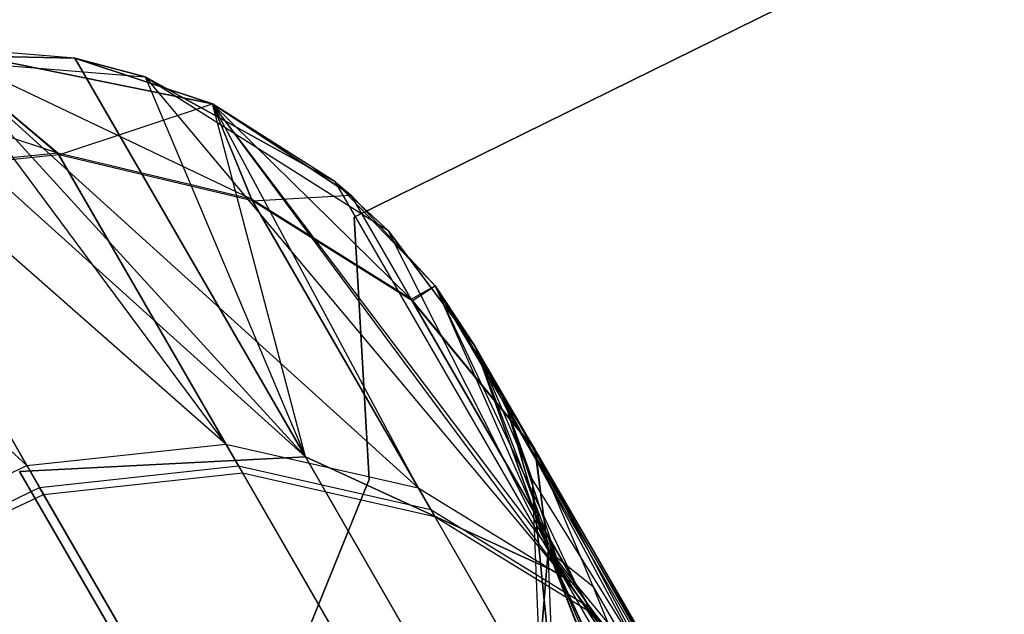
# Model space of a CAD drawing. Extents: x 0.3 to 7.1, y -3.38 to 3.38.
# Tile 293 of 604: x 2.06 to 2.22, y 2.86 to 2.96. Entities that reach past the tile are written whole.
import ezdxf

# ---------------------------------------------------------------- set-up
doc = ezdxf.new("R2010")
doc.units = 0
doc.header["$LTSCALE"] = 2.54
doc.layers.get('0').update_dxf_attribs({"linetype": 'CONTINUOUS'})

# ---------------------------------------------------------------- blocks, each defined once
blk = doc.blocks.new('SINGLES_AVVSTL_STL')
at = {"color": 0}
for p, q in [((2.3382, 3.04047, 1.7), (2.11277, 2.92939, 1.7)), ((2.11277, 2.92939, 1.9), (2.3382, 3.04047, 1.9)), ((2.11277, 2.92939, 1.9), (2.3382, 3.04047, 1.9)), ((2.3382, 3.04047, 1.7), (2.11277, 2.92939, 1.7)), ((2.0663, 2.95586, 23.18265), (2.04227, 2.9578, 51.88278)), ((2.04227, 2.9578, 51.88278), (2.08917, 2.94823, 51.88278)), ((2.0663, 2.95586, 23.18265), (2.04227, 2.9578, 51.88278)), ((2.0663, 2.95586, 23.18265), (2.04227, 2.9578, 23.18265)), ((2.04227, 2.9578, 23.18265), (2.10463, 2.88948, 22.50739)), ((2.04227, 2.9578, 23.18265), (2.10463, 2.88948, 22.50739)), ((2.0663, 2.95586, 23.18265), (2.04227, 2.9578, 23.18265)), ((2.0914, 2.89162, 52.55382), (2.04227, 2.9578, 51.88278)), ((2.0914, 2.89162, 52.55382), (2.04227, 2.9578, 51.88278)), ((2.12341, 2.88433, 52.54873), (2.04227, 2.9578, 51.88278)), ((2.12341, 2.88433, 52.54873), (2.04227, 2.9578, 51.88278)), ((2.04227, 2.9578, 51.88278), (2.08917, 2.94823, 51.88278)), ((2.06345, 2.94004, 59.11436), (2.04227, 2.9578, 58.76742)), ((2.06345, 2.94004, 59.11436), (2.04227, 2.9578, 58.76742)), ((2.09567, 2.93238, 59.11172), (2.04227, 2.9578, 58.76742)), ((2.09567, 2.93238, 59.11172), (2.04227, 2.9578, 58.76742)), ((2.08917, 2.94823, 58.76742), (2.04227, 2.9578, 58.76742)), ((2.08917, 2.94823, 57.56742), (2.04227, 2.9578, 57.56742)), ((2.08917, 2.94823, 58.76742), (2.04227, 2.9578, 58.76742)), ((2.06361, 2.93975, 57.21768), (2.04227, 2.9578, 57.56742)), ((2.08917, 2.94823, 57.56742), (2.04227, 2.9578, 57.56742)), ((2.06361, 2.93975, 57.21768), (2.04227, 2.9578, 57.56742)), ((2.03026, 2.95659, 1.70622), (2.07796, 2.95274, 1.70622)), ((2.10463, 2.88948, 18.18148), (2.03026, 2.95659, 17.50622)), ((2.0663, 2.95586, 17.50622), (2.03026, 2.95659, 17.50622)), ((2.10463, 2.88948, 18.18148), (2.03026, 2.95659, 17.50622)), ((2.03026, 2.95659, 1.70622), (2.0663, 2.95586, 17.50622)), ((2.03026, 2.95659, 1.70622), (2.07796, 2.95274, 1.70622)), ((2.0663, 2.95586, 17.50622), (2.03026, 2.95659, 17.50622)), ((2.03026, 2.95659, 1.70622), (2.0663, 2.95586, 17.50622)), ((2.07796, 2.95274, 17.50622), (2.0663, 2.95586, 17.50622)), ((2.0663, 2.95586, 17.50622), (2.10463, 2.88948, 18.18148)), ((2.0663, 2.95586, 17.50622), (2.10463, 2.88948, 18.18148)), ((2.0663, 2.95586, 17.50622), (2.07796, 2.95274, 1.70622)), ((2.0663, 2.95586, 17.50622), (2.07796, 2.95274, 1.70622)), ((2.07796, 2.95274, 17.50622), (2.0663, 2.95586, 17.50622)), ((2.08917, 2.94823, 23.18265), (2.0663, 2.95586, 23.18265)), ((2.0663, 2.95586, 23.18265), (2.08917, 2.94823, 51.88278)), ((2.0663, 2.95586, 23.18265), (2.08917, 2.94823, 51.88278)), ((2.10463, 2.88948, 22.50739), (2.0663, 2.95586, 23.18265)), ((2.08917, 2.94823, 23.18265), (2.0663, 2.95586, 23.18265)), ((2.10463, 2.88948, 22.50739), (2.0663, 2.95586, 23.18265)), ((2.0583, 2.88805, 52.55688), (2.02001, 2.95437, 51.88278)), ((2.0583, 2.88805, 52.55688), (2.02001, 2.95437, 51.88278)), ((2.0914, 2.89162, 52.55382), (2.02001, 2.95437, 51.88278)), ((2.0914, 2.89162, 52.55382), (2.02001, 2.95437, 51.88278)), ((2.06345, 2.94004, 59.11436), (2.02001, 2.95437, 58.76742)), ((2.06345, 2.94004, 59.11436), (2.02001, 2.95437, 58.76742)), ((2.07796, 2.95274, 1.70622), (2.11842, 2.92716, 1.70622)), ((2.10954, 2.93534, 17.50622), (2.07796, 2.95274, 17.50622)), ((2.07796, 2.95274, 17.50622), (2.14737, 2.86983, 18.17265)), ((2.07796, 2.95274, 17.50622), (2.14737, 2.86983, 18.17265)), ((2.07796, 2.95274, 17.50622), (2.10463, 2.88948, 18.18148)), ((2.07796, 2.95274, 17.50622), (2.10463, 2.88948, 18.18148)), ((2.07796, 2.95274, 1.70622), (2.10954, 2.93534, 17.50622)), ((2.07796, 2.95274, 1.70622), (2.11842, 2.92716, 1.70622)), ((2.07796, 2.95274, 17.50622), (2.07796, 2.95274, 1.70622)), ((2.07796, 2.95274, 17.50622), (2.07796, 2.95274, 1.70622)), ((2.10954, 2.93534, 17.50622), (2.07796, 2.95274, 17.50622)), ((2.07796, 2.95274, 1.70622), (2.10954, 2.93534, 17.50622)), ((2.06361, 2.93975, 57.21768), (2.08917, 2.94823, 57.56742)), ((2.06361, 2.93975, 57.21768), (2.08917, 2.94823, 57.56742)), ((2.10954, 2.93534, 23.18265), (2.08917, 2.94823, 51.88278)), ((2.08917, 2.94823, 51.88278), (2.11226, 2.93304, 51.88278)), ((2.10954, 2.93534, 23.18265), (2.08917, 2.94823, 23.18265)), ((2.08917, 2.94823, 23.18265), (2.08917, 2.94823, 51.88278)), ((2.10954, 2.93534, 23.18265), (2.08917, 2.94823, 51.88278)), ((2.08917, 2.94823, 23.18265), (2.08917, 2.94823, 51.88278)), ((2.14737, 2.86983, 22.51622), (2.08917, 2.94823, 23.18265)), ((2.10954, 2.93534, 23.18265), (2.08917, 2.94823, 23.18265)), ((2.14737, 2.86983, 22.51622), (2.08917, 2.94823, 23.18265)), ((2.10463, 2.88948, 22.50739), (2.08917, 2.94823, 23.18265)), ((2.10463, 2.88948, 22.50739), (2.08917, 2.94823, 23.18265)), ((2.12341, 2.88433, 52.54873), (2.08917, 2.94823, 51.88278)), ((2.12341, 2.88433, 52.54873), (2.08917, 2.94823, 51.88278)), ((2.14974, 2.86813, 52.54254), (2.08917, 2.94823, 51.88278)), ((2.14974, 2.86813, 52.54254), (2.08917, 2.94823, 51.88278)), ((2.08917, 2.94823, 51.88278), (2.11226, 2.93304, 51.88278)), ((2.09567, 2.93238, 59.11172), (2.08917, 2.94823, 58.76742)), ((2.09567, 2.93238, 59.11172), (2.08917, 2.94823, 58.76742)), ((2.12225, 2.91574, 59.10852), (2.08917, 2.94823, 58.76742)), ((2.12225, 2.91574, 59.10852), (2.08917, 2.94823, 58.76742)), ((2.11226, 2.93304, 58.76742), (2.08917, 2.94823, 58.76742)), ((2.11226, 2.93304, 57.56742), (2.08917, 2.94823, 57.56742)), ((2.08917, 2.94823, 57.56742), (2.08917, 2.94823, 58.76742)), ((2.11226, 2.93304, 58.76742), (2.08917, 2.94823, 58.76742)), ((2.08917, 2.94823, 57.56742), (2.08917, 2.94823, 58.76742)), ((2.09583, 2.93209, 57.22032), (2.08917, 2.94823, 57.56742)), ((2.11226, 2.93304, 57.56742), (2.08917, 2.94823, 57.56742)), ((2.09583, 2.93209, 57.22032), (2.08917, 2.94823, 57.56742)), ((2.0583, 2.88805, 52.55688), (1.9963, 2.94449, 51.88278)), ((2.0583, 2.88805, 52.55688), (1.9963, 2.94449, 51.88278)), ((2.06345, 2.94004, 59.11436), (2.03022, 2.93668, 59.11594)), ((2.06345, 2.94004, 59.11436), (2.03022, 2.93668, 59.11594)), ((2.06361, 2.93975, 57.21768), (2.03039, 2.9364, 57.21608)), ((2.06361, 2.93975, 57.21768), (2.03039, 2.9364, 57.21608)), ((2.09351, 2.88797, 59.45665), (2.06345, 2.94004, 59.11436)), ((2.09567, 2.93238, 59.11172), (2.06345, 2.94004, 59.11436)), ((2.09351, 2.88797, 59.45665), (2.06345, 2.94004, 59.11436)), ((2.09567, 2.93238, 59.11172), (2.06345, 2.94004, 59.11436)), ((2.09583, 2.93209, 57.22032), (2.06361, 2.93975, 57.21768)), ((2.06361, 2.93975, 57.21768), (2.09416, 2.88684, 56.87267)), ((2.09583, 2.93209, 57.22032), (2.06361, 2.93975, 57.21768)), ((2.06361, 2.93975, 57.21768), (2.09416, 2.88684, 56.87267)), ((2.06042, 2.88438, 59.4598), (2.03022, 2.93668, 59.11594)), ((2.06042, 2.88438, 59.4598), (2.03022, 2.93668, 59.11594)), ((2.03039, 2.9364, 57.21608), (2.06107, 2.88325, 56.8695)), ((2.03039, 2.9364, 57.21608), (2.06107, 2.88325, 56.8695)), ((2.11842, 2.92716, 17.50622), (2.10954, 2.93534, 17.50622)), ((2.10954, 2.93534, 17.50622), (2.14737, 2.86983, 18.17265)), ((2.10954, 2.93534, 17.50622), (2.14737, 2.86983, 18.17265)), ((2.10954, 2.93534, 17.50622), (2.11842, 2.92716, 1.70622)), ((2.10954, 2.93534, 17.50622), (2.11842, 2.92716, 1.70622)), ((2.11842, 2.92716, 17.50622), (2.10954, 2.93534, 17.50622)), ((2.12624, 2.91796, 23.18265), (2.10954, 2.93534, 23.18265)), ((2.10954, 2.93534, 23.18265), (2.11226, 2.93304, 51.88278)), ((2.10954, 2.93534, 23.18265), (2.11226, 2.93304, 51.88278)), ((2.10954, 2.93534, 23.18265), (2.14737, 2.86983, 22.51622)), ((2.12624, 2.91796, 23.18265), (2.10954, 2.93534, 23.18265)), ((2.10954, 2.93534, 23.18265), (2.14737, 2.86983, 22.51622)), ((2.1255, 2.8807, 59.45143), (2.09567, 2.93238, 59.11172)), ((2.12225, 2.91574, 59.10852), (2.09567, 2.93238, 59.11172)), ((2.1255, 2.8807, 59.45143), (2.09567, 2.93238, 59.11172)), ((2.12225, 2.91574, 59.10852), (2.09567, 2.93238, 59.11172)), ((2.09583, 2.93209, 57.22032), (2.11226, 2.93304, 57.56742)), ((2.09583, 2.93209, 57.22032), (2.11226, 2.93304, 57.56742)), ((2.12624, 2.91796, 23.18265), (2.11226, 2.93304, 51.88278)), ((2.11226, 2.93304, 51.88278), (2.12624, 2.91796, 51.88278)), ((2.12624, 2.91796, 23.18265), (2.11226, 2.93304, 51.88278)), ((2.14974, 2.86813, 52.54254), (2.11226, 2.93304, 51.88278)), ((2.14974, 2.86813, 52.54254), (2.11226, 2.93304, 51.88278)), ((2.11226, 2.93304, 51.88278), (2.12624, 2.91796, 51.88278)), ((2.12225, 2.91574, 59.10852), (2.11226, 2.93304, 58.76742)), ((2.12225, 2.91574, 59.10852), (2.11226, 2.93304, 58.76742)), ((2.12624, 2.91796, 58.76742), (2.11226, 2.93304, 58.76742)), ((2.12624, 2.91796, 57.56742), (2.11226, 2.93304, 57.56742)), ((2.11226, 2.93304, 57.56742), (2.11226, 2.93304, 58.76742)), ((2.12624, 2.91796, 58.76742), (2.11226, 2.93304, 58.76742)), ((2.11226, 2.93304, 57.56742), (2.11226, 2.93304, 58.76742)), ((2.12242, 2.91546, 57.22356), (2.11226, 2.93304, 57.56742)), ((2.12624, 2.91796, 57.56742), (2.11226, 2.93304, 57.56742)), ((2.12242, 2.91546, 57.22356), (2.11226, 2.93304, 57.56742)), ((2.12242, 2.91546, 57.22356), (2.09583, 2.93209, 57.22032)), ((2.09583, 2.93209, 57.22032), (2.12615, 2.87958, 56.87794)), ((2.12242, 2.91546, 57.22356), (2.09583, 2.93209, 57.22032)), ((2.09583, 2.93209, 57.22032), (2.12615, 2.87958, 56.87794)), ((2.11277, 2.92939, 1.7), (2.11277, 2.92939, 1.9)), ((2.11277, 2.92939, 1.9), (2.11524, 2.88572, 1.9)), ((2.11524, 2.88572, 1.7), (2.11277, 2.92939, 1.7)), ((2.11277, 2.92939, 1.7), (2.11277, 2.92939, 1.9)), ((2.11524, 2.88572, 1.7), (2.11277, 2.92939, 1.7)), ((2.11277, 2.92939, 1.9), (2.11524, 2.88572, 1.9)), ((2.11842, 2.92716, 1.70622), (2.1329, 2.90788, 1.70622)), ((2.14737, 2.86983, 18.17265), (2.11842, 2.92716, 17.50622)), ((2.1329, 2.90788, 17.50622), (2.11842, 2.92716, 17.50622)), ((2.14737, 2.86983, 18.17265), (2.11842, 2.92716, 17.50622)), ((2.11842, 2.92716, 17.50622), (2.11842, 2.92716, 1.70622)), ((2.11842, 2.92716, 17.50622), (2.11842, 2.92716, 1.70622)), ((2.1329, 2.90788, 17.50622), (2.11842, 2.92716, 17.50622)), ((2.11842, 2.92716, 1.70622), (2.1329, 2.90788, 1.70622)), ((2.12225, 2.91574, 59.10852), (2.12624, 2.91796, 58.76742)), ((2.12225, 2.91574, 59.10852), (2.12624, 2.91796, 58.76742)), ((2.12242, 2.91546, 57.22356), (2.12624, 2.91796, 57.56742)), ((2.12242, 2.91546, 57.22356), (2.12624, 2.91796, 57.56742)), ((2.1329, 2.90788, 23.18265), (2.12624, 2.91796, 23.18265)), ((2.12624, 2.91796, 23.18265), (2.12624, 2.91796, 51.88278)), ((2.12624, 2.91796, 51.88278), (2.1329, 2.90788, 51.88278)), ((2.12624, 2.91796, 23.18265), (2.12624, 2.91796, 51.88278)), ((2.12624, 2.91796, 23.18265), (2.14737, 2.86983, 22.51622)), ((2.12624, 2.91796, 23.18265), (2.14737, 2.86983, 22.51622)), ((2.1329, 2.90788, 23.18265), (2.12624, 2.91796, 23.18265)), ((2.14974, 2.86813, 52.54254), (2.12624, 2.91796, 51.88278)), ((2.14974, 2.86813, 52.54254), (2.12624, 2.91796, 51.88278)), ((2.16997, 2.84368, 52.53541), (2.12624, 2.91796, 51.88278)), ((2.16997, 2.84368, 52.53541), (2.12624, 2.91796, 51.88278)), ((2.12624, 2.91796, 51.88278), (2.1329, 2.90788, 51.88278)), ((2.1329, 2.90788, 58.76742), (2.12624, 2.91796, 58.76742)), ((2.12624, 2.91796, 58.76742), (2.14278, 2.89076, 59.10483)), ((2.12624, 2.91796, 58.76742), (2.14278, 2.89076, 59.10483)), ((2.1329, 2.90788, 57.56742), (2.12624, 2.91796, 57.56742)), ((2.12624, 2.91796, 57.56742), (2.12624, 2.91796, 58.76742)), ((2.1329, 2.90788, 58.76742), (2.12624, 2.91796, 58.76742)), ((2.12624, 2.91796, 57.56742), (2.12624, 2.91796, 58.76742)), ((2.14295, 2.89049, 57.22728), (2.12624, 2.91796, 57.56742)), ((2.1329, 2.90788, 57.56742), (2.12624, 2.91796, 57.56742)), ((2.14295, 2.89049, 57.22728), (2.12624, 2.91796, 57.56742)), ((2.15181, 2.86454, 59.44506), (2.12225, 2.91574, 59.10852)), ((2.12225, 2.91574, 59.10852), (2.14278, 2.89076, 59.10483)), ((2.12225, 2.91574, 59.10852), (2.14278, 2.89076, 59.10483)), ((2.15181, 2.86454, 59.44506), (2.12225, 2.91574, 59.10852)), ((2.14295, 2.89049, 57.22728), (2.12242, 2.91546, 57.22356)), ((2.12242, 2.91546, 57.22356), (2.15245, 2.86343, 56.88436)), ((2.14295, 2.89049, 57.22728), (2.12242, 2.91546, 57.22356)), ((2.12242, 2.91546, 57.22356), (2.15245, 2.86343, 56.88436)), ((2.1329, 2.90788, 1.70622), (2.14235, 2.88571, 1.70622)), ((2.1383, 2.89708, 17.50622), (2.1329, 2.90788, 17.50622)), ((2.1329, 2.90788, 17.50622), (2.14737, 2.86983, 18.17265)), ((2.1329, 2.90788, 17.50622), (2.14737, 2.86983, 18.17265)), ((2.1329, 2.90788, 17.50622), (2.1329, 2.90788, 1.70622)), ((2.1329, 2.90788, 17.50622), (2.1329, 2.90788, 1.70622)), ((2.1329, 2.90788, 17.50622), (2.14235, 2.88571, 1.70622)), ((2.1329, 2.90788, 1.70622), (2.14235, 2.88571, 1.70622)), ((2.1329, 2.90788, 17.50622), (2.14235, 2.88571, 1.70622)), ((2.1383, 2.89708, 17.50622), (2.1329, 2.90788, 17.50622)), ((2.1383, 2.89708, 23.18265), (2.1329, 2.90788, 51.88278)), ((2.1329, 2.90788, 51.88278), (2.145, 2.87393, 51.88278)), ((2.1383, 2.89708, 23.18265), (2.1329, 2.90788, 51.88278)), ((2.1383, 2.89708, 23.18265), (2.1329, 2.90788, 23.18265)), ((2.1329, 2.90788, 23.18265), (2.1329, 2.90788, 51.88278)), ((2.1329, 2.90788, 23.18265), (2.1329, 2.90788, 51.88278)), ((2.1329, 2.90788, 23.18265), (2.14737, 2.86983, 22.51622)), ((2.1329, 2.90788, 23.18265), (2.14737, 2.86983, 22.51622)), ((2.1329, 2.90788, 23.18265), (2.17552, 2.83261, 22.52687)), ((2.1383, 2.89708, 23.18265), (2.1329, 2.90788, 23.18265)), ((2.1329, 2.90788, 23.18265), (2.17552, 2.83261, 22.52687)), ((2.16997, 2.84368, 52.53541), (2.1329, 2.90788, 51.88278)), ((2.1329, 2.90788, 51.88278), (2.145, 2.87393, 51.88278)), ((2.1329, 2.90788, 51.88278), (2.17924, 2.82157, 52.52999)), ((2.1329, 2.90788, 51.88278), (2.17924, 2.82157, 52.52999)), ((2.16997, 2.84368, 52.53541), (2.1329, 2.90788, 51.88278)), ((2.14278, 2.89076, 59.10483), (2.1329, 2.90788, 58.76742)), ((2.145, 2.87393, 58.76742), (2.1329, 2.90788, 58.76742)), ((2.14278, 2.89076, 59.10483), (2.1329, 2.90788, 58.76742)), ((2.145, 2.87393, 57.56742), (2.1329, 2.90788, 57.56742)), ((2.1329, 2.90788, 57.56742), (2.1329, 2.90788, 58.76742)), ((2.145, 2.87393, 58.76742), (2.1329, 2.90788, 58.76742)), ((2.1329, 2.90788, 57.56742), (2.1329, 2.90788, 58.76742)), ((2.14295, 2.89049, 57.22728), (2.1329, 2.90788, 57.56742)), ((2.145, 2.87393, 57.56742), (2.1329, 2.90788, 57.56742)), ((2.14295, 2.89049, 57.22728), (2.1329, 2.90788, 57.56742)), ((2.14235, 2.88571, 17.50622), (2.1383, 2.89708, 17.50622)), ((2.1383, 2.89708, 17.50622), (2.17552, 2.83261, 18.162)), ((2.1383, 2.89708, 17.50622), (2.17552, 2.83261, 18.162)), ((2.1383, 2.89708, 17.50622), (2.14737, 2.86983, 18.17265)), ((2.1383, 2.89708, 17.50622), (2.14737, 2.86983, 18.17265)), ((2.1383, 2.89708, 17.50622), (2.14235, 2.88571, 1.70622)), ((2.1383, 2.89708, 17.50622), (2.14235, 2.88571, 1.70622)), ((2.14235, 2.88571, 17.50622), (2.1383, 2.89708, 17.50622)), ((2.145, 2.87393, 23.18265), (2.1383, 2.89708, 23.18265)), ((2.1383, 2.89708, 23.18265), (2.145, 2.87393, 51.88278)), ((2.1383, 2.89708, 23.18265), (2.145, 2.87393, 51.88278)), ((2.1383, 2.89708, 23.18265), (2.17552, 2.83261, 22.52687)), ((2.1383, 2.89708, 23.18265), (2.17552, 2.83261, 22.52687)), ((2.145, 2.87393, 23.18265), (2.1383, 2.89708, 23.18265)), ((2.0583, 2.88805, 52.55688), (2.0914, 2.89162, 52.55382)), ((2.0583, 2.88805, 52.55688), (2.0914, 2.89162, 52.55382)), ((2.0914, 2.89162, 52.55382), (2.12341, 2.88433, 52.54873)), ((2.0914, 2.89162, 52.55382), (2.12341, 2.88433, 52.54873)), ((2.0914, 2.89162, 52.55382), (2.14038, 2.80678, 52.89152)), ((2.0914, 2.89162, 52.55382), (2.14038, 2.80678, 52.89152)), ((2.17202, 2.84012, 59.43774), (2.14278, 2.89076, 59.10483)), ((2.18128, 2.81805, 59.43217), (2.14278, 2.89076, 59.10483)), ((2.17202, 2.84012, 59.43774), (2.14278, 2.89076, 59.10483)), ((2.18128, 2.81805, 59.43217), (2.14278, 2.89076, 59.10483)), ((2.145, 2.87393, 58.76742), (2.14278, 2.89076, 59.10483)), ((2.145, 2.87393, 58.76742), (2.14278, 2.89076, 59.10483)), ((2.145, 2.87393, 57.56742), (2.14295, 2.89049, 57.22728)), ((2.14295, 2.89049, 57.22728), (2.17265, 2.83903, 56.89174)), ((2.14295, 2.89049, 57.22728), (2.15244, 2.86799, 57.2301)), ((2.14295, 2.89049, 57.22728), (2.17265, 2.83903, 56.89174)), ((2.14295, 2.89049, 57.22728), (2.15244, 2.86799, 57.2301)), ((2.145, 2.87393, 57.56742), (2.14295, 2.89049, 57.22728)), ((2.02672, 2.87303, 52.55752), (2.0583, 2.88805, 52.55688)), ((2.02672, 2.87303, 52.55752), (2.0583, 2.88805, 52.55688)), ((2.05709, 2.88706, 18.18647), (2.10463, 2.88948, 18.18148)), ((2.05709, 2.88706, 18.18647), (2.10463, 2.88948, 18.18148)), ((2.10463, 2.88948, 22.50739), (2.05709, 2.88706, 22.5024)), ((2.10463, 2.88948, 22.50739), (2.05709, 2.88706, 22.5024)), ((2.0583, 2.88805, 52.55688), (2.10751, 2.80282, 52.89613)), ((2.0583, 2.88805, 52.55688), (2.10751, 2.80282, 52.89613)), ((2.06042, 2.88438, 59.4598), (2.09351, 2.88797, 59.45665)), ((2.06042, 2.88438, 59.4598), (2.09351, 2.88797, 59.45665)), ((2.09351, 2.88797, 59.45665), (2.1255, 2.8807, 59.45143)), ((2.14352, 2.80135, 59.79373), (2.09351, 2.88797, 59.45665)), ((2.09351, 2.88797, 59.45665), (2.1255, 2.8807, 59.45143)), ((2.14352, 2.80135, 59.79373), (2.09351, 2.88797, 59.45665)), ((2.10463, 2.88948, 18.18148), (2.14737, 2.86983, 18.17265)), ((2.21766, 2.69369, 18.82238), (2.10463, 2.88948, 18.18148)), ((2.21766, 2.69369, 18.82238), (2.10463, 2.88948, 18.18148)), ((2.10463, 2.88948, 18.18148), (2.14737, 2.86983, 18.17265)), ((2.14737, 2.86983, 22.51622), (2.10463, 2.88948, 22.50739)), ((2.10463, 2.88948, 22.50739), (2.21766, 2.69369, 21.86649)), ((2.10463, 2.88948, 22.50739), (2.21766, 2.69369, 21.86649)), ((2.14737, 2.86983, 22.51622), (2.10463, 2.88948, 22.50739)), ((2.17096, 2.68983, 18.83209), (2.05709, 2.88706, 18.18647)), ((2.17096, 2.68983, 18.83209), (2.05709, 2.88706, 18.18647)), ((2.05709, 2.88706, 22.5024), (2.17096, 2.68983, 21.85677)), ((2.05709, 2.88706, 22.5024), (2.17096, 2.68983, 21.85677)), ((2.06107, 2.88325, 56.8695), (2.09416, 2.88684, 56.87267)), ((2.06107, 2.88325, 56.8695), (2.09416, 2.88684, 56.87267)), ((2.14448, 2.79968, 56.53575), (2.09416, 2.88684, 56.87267)), ((2.09416, 2.88684, 56.87267), (2.12615, 2.87958, 56.87794)), ((2.14448, 2.79968, 56.53575), (2.09416, 2.88684, 56.87267)), ((2.09416, 2.88684, 56.87267), (2.12615, 2.87958, 56.87794)), ((2.11524, 2.88572, 1.9), (2.09882, 2.84517, 1.9)), ((2.09882, 2.84517, 1.7), (2.11524, 2.88572, 1.7)), ((2.09882, 2.84517, 1.7), (2.11524, 2.88572, 1.7)), ((2.11524, 2.88572, 1.9), (2.09882, 2.84517, 1.9)), ((2.11524, 2.88572, 1.7), (2.11524, 2.88572, 1.9)), ((2.11524, 2.88572, 1.7), (2.11524, 2.88572, 1.9)), ((2.14235, 2.88571, 1.70622), (2.14428, 2.83788, 1.70622)), ((2.14597, 2.84984, 17.50622), (2.14235, 2.88571, 17.50622)), ((2.14235, 2.88571, 17.50622), (2.17552, 2.83261, 18.162)), ((2.14235, 2.88571, 17.50622), (2.17552, 2.83261, 18.162)), ((2.14235, 2.88571, 1.70622), (2.14428, 2.83788, 1.70622)), ((2.14235, 2.88571, 1.70622), (2.14597, 2.84984, 17.50622)), ((2.14235, 2.88571, 1.70622), (2.14597, 2.84984, 17.50622)), ((2.14235, 2.88571, 1.70622), (2.14235, 2.88571, 17.50622)), ((2.14597, 2.84984, 17.50622), (2.14235, 2.88571, 17.50622)), ((2.14235, 2.88571, 1.70622), (2.14235, 2.88571, 17.50622)), ((2.02884, 2.86936, 59.46046), (2.06042, 2.88438, 59.4598)), ((2.02884, 2.86936, 59.46046), (2.06042, 2.88438, 59.4598)), ((2.0295, 2.86823, 56.86884), (2.06107, 2.88325, 56.8695)), ((2.0295, 2.86823, 56.86884), (2.06107, 2.88325, 56.8695)), ((2.11066, 2.79737, 59.79841), (2.06042, 2.88438, 59.4598)), ((2.11066, 2.79737, 59.79841), (2.06042, 2.88438, 59.4598)), ((2.11163, 2.79568, 56.53104), (2.06107, 2.88325, 56.8695)), ((2.11163, 2.79568, 56.53104), (2.06107, 2.88325, 56.8695)), ((2.12341, 2.88433, 52.54873), (2.14974, 2.86813, 52.54254)), ((2.12341, 2.88433, 52.54873), (2.14974, 2.86813, 52.54254)), ((2.12341, 2.88433, 52.54873), (2.17202, 2.80013, 52.88387)), ((2.12341, 2.88433, 52.54873), (2.17202, 2.80013, 52.88387)), ((2.1255, 2.8807, 59.45143), (2.15181, 2.86454, 59.44506)), ((2.17513, 2.79474, 59.78594), (2.1255, 2.8807, 59.45143)), ((2.1255, 2.8807, 59.45143), (2.15181, 2.86454, 59.44506)), ((2.17513, 2.79474, 59.78594), (2.1255, 2.8807, 59.45143)), ((2.12615, 2.87958, 56.87794), (2.15245, 2.86343, 56.88436)), ((2.17609, 2.79308, 56.54358), (2.12615, 2.87958, 56.87794)), ((2.17609, 2.79308, 56.54358), (2.12615, 2.87958, 56.87794)), ((2.12615, 2.87958, 56.87794), (2.15245, 2.86343, 56.88436)), ((2.145, 2.87393, 51.88278), (2.14115, 2.82622, 51.88278)), ((2.145, 2.87393, 51.88278), (2.14115, 2.82622, 51.88278)), ((2.14115, 2.82622, 58.76742), (2.145, 2.87393, 58.76742)), ((2.14115, 2.82622, 57.56742), (2.145, 2.87393, 57.56742)), ((2.14115, 2.82622, 58.76742), (2.145, 2.87393, 58.76742)), ((2.14115, 2.82622, 57.56742), (2.145, 2.87393, 57.56742)), ((2.14597, 2.84984, 23.18265), (2.145, 2.87393, 51.88278)), ((2.14597, 2.84984, 23.18265), (2.145, 2.87393, 23.18265)), ((2.145, 2.87393, 23.18265), (2.145, 2.87393, 51.88278)), ((2.14597, 2.84984, 23.18265), (2.145, 2.87393, 51.88278)), ((2.145, 2.87393, 23.18265), (2.145, 2.87393, 51.88278)), ((2.145, 2.87393, 23.18265), (2.17552, 2.83261, 22.52687)), ((2.145, 2.87393, 23.18265), (2.17552, 2.83261, 22.52687)), ((2.145, 2.87393, 23.18265), (2.18263, 2.78635, 22.5369)), ((2.14597, 2.84984, 23.18265), (2.145, 2.87393, 23.18265)), ((2.145, 2.87393, 23.18265), (2.18263, 2.78635, 22.5369)), ((2.18267, 2.79198, 52.52375), (2.145, 2.87393, 51.88278)), ((2.145, 2.87393, 51.88278), (2.17924, 2.82157, 52.52999)), ((2.145, 2.87393, 51.88278), (2.17924, 2.82157, 52.52999)), ((2.18144, 2.77996, 52.52152), (2.145, 2.87393, 51.88278)), ((2.18267, 2.79198, 52.52375), (2.145, 2.87393, 51.88278)), ((2.18144, 2.77996, 52.52152), (2.145, 2.87393, 51.88278)), ((2.18468, 2.78849, 59.42578), (2.145, 2.87393, 58.76742)), ((2.145, 2.87393, 58.76742), (2.18128, 2.81805, 59.43217)), ((2.145, 2.87393, 58.76742), (2.18128, 2.81805, 59.43217)), ((2.18344, 2.77648, 59.42348), (2.145, 2.87393, 58.76742)), ((2.18468, 2.78849, 59.42578), (2.145, 2.87393, 58.76742)), ((2.18344, 2.77648, 59.42348), (2.145, 2.87393, 58.76742)), ((2.145, 2.87393, 57.56742), (2.145, 2.87393, 58.76742)), ((2.145, 2.87393, 57.56742), (2.145, 2.87393, 58.76742)), ((2.145, 2.87393, 57.56742), (2.15244, 2.86799, 57.2301)), ((2.145, 2.87393, 57.56742), (2.15244, 2.86799, 57.2301)), ((2.145, 2.87393, 57.56742), (2.1853, 2.78742, 56.9038)), ((2.145, 2.87393, 57.56742), (2.1853, 2.78742, 56.9038)), ((2.14737, 2.86983, 18.17265), (2.17552, 2.83261, 18.162)), ((2.25893, 2.6766, 18.80517), (2.14737, 2.86983, 18.17265)), ((2.25893, 2.6766, 18.80517), (2.14737, 2.86983, 18.17265)), ((2.14737, 2.86983, 18.17265), (2.17552, 2.83261, 18.162)), ((2.17552, 2.83261, 22.52687), (2.14737, 2.86983, 22.51622)), ((2.14737, 2.86983, 22.51622), (2.25893, 2.6766, 21.8837)), ((2.14737, 2.86983, 22.51622), (2.25893, 2.6766, 21.8837)), ((2.17552, 2.83261, 22.52687), (2.14737, 2.86983, 22.51622)), ((2.14974, 2.86813, 52.54254), (2.16997, 2.84368, 52.53541)), ((2.14974, 2.86813, 52.54254), (2.16997, 2.84368, 52.53541)), ((2.14974, 2.86813, 52.54254), (2.1979, 2.78472, 52.87456)), ((2.14974, 2.86813, 52.54254), (2.1979, 2.78472, 52.87456)), ((2.15244, 2.86799, 57.2301), (2.18191, 2.81696, 56.89735)), ((2.15244, 2.86799, 57.2301), (2.18191, 2.81696, 56.89735)), ((2.15244, 2.86799, 57.2301), (2.1853, 2.78742, 56.9038)), ((2.15244, 2.86799, 57.2301), (2.1853, 2.78742, 56.9038)), ((2.15181, 2.86454, 59.44506), (2.17202, 2.84012, 59.43774)), ((2.20098, 2.77938, 59.77646), (2.15181, 2.86454, 59.44506)), ((2.15181, 2.86454, 59.44506), (2.17202, 2.84012, 59.43774)), ((2.20098, 2.77938, 59.77646), (2.15181, 2.86454, 59.44506)), ((2.15245, 2.86343, 56.88436), (2.20193, 2.77774, 56.55311)), ((2.15245, 2.86343, 56.88436), (2.20193, 2.77774, 56.55311)), ((2.15245, 2.86343, 56.88436), (2.17265, 2.83903, 56.89174)), ((2.15245, 2.86343, 56.88436), (2.17265, 2.83903, 56.89174))]:
    blk.add_line(p, q, dxfattribs=at)

msp = doc.modelspace()

# ---------------------------------------------------------------- block references
at = {"color": 0}
msp.add_blockref('SINGLES_AVVSTL_STL', (0, 0), dxfattribs=at)

doc.saveas('drawing.dxf')
